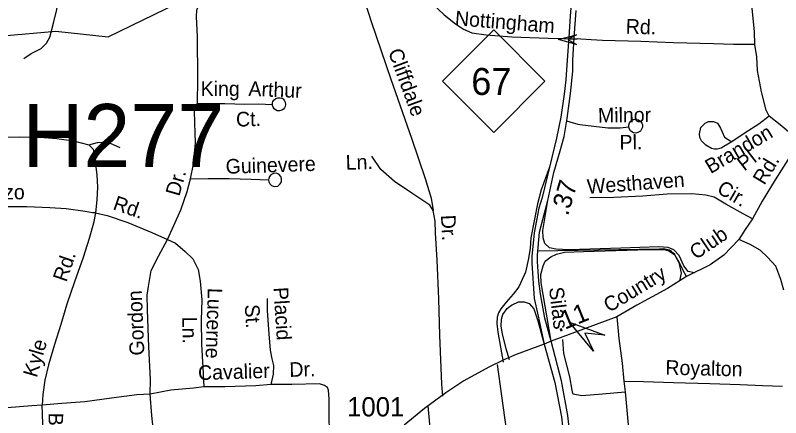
# Model space of a CAD drawing. Extents: x 1547597 to 1699558, y 810033 to 920809.
# Drawn here: x 1609660 to 1614635, y 854570 to 857184 of the extents above; entities that cross this region are included whole.
import ezdxf

# ---------------------------------------------------------------- set-up
doc = ezdxf.new("R2010")
doc.units = 0
for name, color, linetype in [('Exist Hydrographic Creek Single Shore', 7, 'Continuous'), ('Exist Road Non-System Type 51', 7, 'Continuous'), ('Exist Road Non-System Type 51 Label', 7, 'Continuous'), ('Exist Road Primary Interstate Ramp 1 Lane Attributed', 7, 'Continuous'), ('Exist Road Primary NC Divided Attributed', 7, 'Continuous'), ('Exist Road Primary NC Label', 7, 'Continuous'), ('Exist Road Primary NC Shield CELL', 7, 'Continuous'), ('Exist Road Primary NC Shield Number Label', 7, 'Continuous'), ('Exist Road Primary US Structure Non-Sys NCDOT Attributed CELL', 7, 'Continuous'), ('Exist Road Primary US Structure Non-Sys NCDOT Number Label', 7, 'Continuous'), ('Exist Road Secondary Mileage Hundredths English Label', 7, 'Continuous'), ('Exist Road Secondary Structure Standard Bridge Attributed CELL', 7, 'Continuous'), ('Exist Road Secondary Type 51 Attributed', 7, 'Continuous'), ('Exist Road Secondary Type 51 Number Label', 7, 'Continuous')]:
    doc.layers.add(name, color=color, linetype=linetype)

msp = doc.modelspace()

# ---------------------------------------------------------------- linework, layer by layer
at = {"layer": 'Exist Hydrographic Creek Single Shore'}
msp.add_lwpolyline([(1608635.6, 856406.3), (1608733.1, 856645.8), (1608963.9, 856789.3), (1609278.6, 856953.8), (1609577.7, 857050.3), (1609924.2, 857079.7), (1610263.5, 857044.7), (1610714.6, 857261.7), (1611828.9, 857827.6), (1612636.7, 858268.5), (1613049.2, 858488.6), (1613142.1, 858546.8), (1613241.3, 858605.6), (1613434, 858684.9), (1613541, 858737.4), (1613587.1, 858778.5), (1613621.2, 858826.6), (1613652.6, 858889.6)], dxfattribs=at)
at = {"layer": 'Exist Road Non-System Type 51'}
for p, q in [((1613290.2, 857030.9), (1613312.8, 857030.3)), ((1613335.3, 857028.9), (1613312.8, 857030.3)), ((1613402.9, 857025), (1613335.3, 857028.9)), ((1613243, 856497.8), (1613264.6, 856491.2)), ((1613616.7, 854806.8), (1613623.7, 854736.7))]:
    msp.add_line(p, q, dxfattribs=at)
for points in [[(1610843.6, 856610.1), (1610846.6, 856769.9), (1610843.6, 857045.7), (1610838, 857173.7), (1610840.9, 857217.7), (1610846.4, 857233.8), (1610857.3, 857247.4), (1610934, 857292), (1611164.3, 857427.6), (1611467, 857592), (1611572, 857648.1), (1611628.5, 857679), (1611678.6, 857686), (1611736.6, 857693), (1611806.6, 857689.6)], [(1611806.6, 857689.6), (1611862.8, 857490.7), (1611974.2, 857142.9), (1612101.3, 856768.7), (1612236, 856386.5), (1612325.1, 856123), (1612362.5, 855996.3), (1612377.1, 855916.2)], [(1609714.3, 856902.4), (1609762.8, 856935.4), (1609827.5, 856968.3), (1609862, 857001.6), (1609884.8, 857041.2), (1609908.5, 857132.7), (1609930.1, 857222.2), (1609939.6, 857304), (1609941.7, 857417.8), (1609941.5, 857517.9), (1609933.8, 857624.1)], [(1614466.7, 856993.8), (1614466, 857077.9), (1614450.2, 857228.1), (1614427.7, 857322.4), (1614414.4, 857366.5), (1614388.9, 857398.8), (1614333.8, 857447.6), (1614260.8, 857508.7)], [(1612185.7, 857450.7), (1612289.5, 857339), (1612448.5, 857186.1), (1612521.4, 857128.8), (1612572.7, 857093.9), (1612628.3, 857070.8), (1612719.8, 857057.1), (1612887.5, 857044.1), (1613123, 857035.7), (1613222.5, 857032.8)], [(1613222.5, 857032.8), (1613262.4, 857029.9), (1613290.2, 857030.9)], [(1614466.7, 856993.8), (1614328.8, 856994), (1614199, 856997.9), (1613939.4, 857005.7), (1613725.9, 857013.1), (1613476.3, 857020.7), (1613402.9, 857025)], [(1614561.5, 856528.8), (1614540.3, 856567.1), (1614510.1, 856687.4), (1614484.1, 856825.8), (1614479.5, 856913.7), (1614466.7, 856993.8)], [(1610798.6, 856121.1), (1610818.4, 856216.6), (1610830.8, 856354.4), (1610827.2, 856484.4), (1610824.8, 856562.4), (1610827.1, 856598.8), (1610843.6, 856610.1)], [(1610843.6, 856610.1), (1610905.6, 856610.8), (1611021.5, 856610.7), (1611151.3, 856606.2), (1611241.2, 856608.6), (1611330.9, 856605)], [(1611330.9, 856605), (1611331.5, 856614.6), (1611334.3, 856623.9), (1611342.3, 856635.4), (1611352.7, 856643.8), (1611366.2, 856648.3), (1611381, 856648.4), (1611392.6, 856644.8), (1611400.7, 856640.2), (1611410.1, 856629), (1611414.5, 856619.1), (1611416.7, 856603.5), (1611414.3, 856592.3), (1611409.5, 856582.2), (1611402.3, 856574.1), (1611391.4, 856567), (1611376.7, 856562.9), (1611362.9, 856564.1), (1611352, 856569.2), (1611342.9, 856575.9), (1611335.3, 856586.1), (1611331, 856597), (1611330.9, 856605)], [(1613647.6, 856458.5), (1613647.4, 856469.6), (1613652.1, 856484.7), (1613661.4, 856496.7), (1613676.4, 856506), (1613692, 856509.1), (1613710, 856505.1), (1613723.8, 856495.6), (1613732.2, 856483.8), (1613736.1, 856471.6), (1613736.8, 856457.7), (1613731.5, 856443), (1613723.1, 856431.2), (1613707.5, 856421.7), (1613693.8, 856419), (1613679.4, 856420.5), (1613667.9, 856425.9), (1613658.9, 856433.1), (1613650, 856447.5), (1613647.6, 856458.5)], [(1614561.5, 856528.8), (1614492.8, 856475.8), (1614404, 856419.2), (1614317.4, 856362.5)], [(1614763.4, 856360.9), (1614711.5, 856404.7), (1614632.6, 856471.8), (1614561.5, 856528.8)], [(1613264.6, 856491.2), (1613316.2, 856475.5), (1613330, 856473.8)], [(1613330, 856473.8), (1613511.6, 856452.5), (1613591.5, 856453.3), (1613647.6, 856458.5)], [(1614317.4, 856362.5), (1614264.9, 856331.4), (1614248.7, 856320.5), (1614222.8, 856314), (1614204.7, 856313.2), (1614184.8, 856318.6), (1614149.2, 856339.1), (1614121.6, 856367.5), (1614110.7, 856390.5), (1614108.3, 856413.6), (1614117, 856455.4), (1614143.4, 856483.1), (1614165.4, 856494.7), (1614199.4, 856494.2), (1614225.2, 856483.8), (1614244.7, 856449.6), (1614269.8, 856391.3), (1614317.4, 856362.5)], [(1609035.8, 855977.6), (1609053, 856045.3), (1609075.4, 856174.9), (1609099.2, 856274.3), (1609126.2, 856331.8), (1609164.9, 856365), (1609217.2, 856390.1), (1609333.2, 856396), (1609536.8, 856392.3), (1609686.8, 856393.4), (1609818.6, 856392.9), (1609930.3, 856382.9), (1610038, 856368.9), (1610137.4, 856343.1)], [(1610137.4, 856343.1), (1610193.5, 856358.1), (1610231.6, 856359.4), (1610275.4, 856352.7), (1610338.9, 856325.4)], [(1614763.4, 856360.9), (1614696.1, 856268), (1614599.5, 856115.6), (1614515.5, 855977.3), (1614451.5, 855862.3)], [(1610137.4, 856343.1), (1610166.8, 856314.6), (1610177.7, 856248.4), (1610189.6, 856146.3), (1610194.2, 856066.2), (1610190.7, 855984.4), (1610181.2, 855900.5)], [(1612377.1, 855916.2), (1612353.8, 855950.5), (1612237.3, 856028.7), (1612124.8, 856104.6), (1612036.3, 856182.3), (1611978.1, 856269.3)], [(1611306, 856113.8), (1611307.5, 856101.8), (1611314.1, 856089.3), (1611324.4, 856078.6), (1611341.9, 856071.7), (1611365.4, 856074.4), (1611382.3, 856088.5), (1611390.4, 856102.3), (1611391.2, 856122.1), (1611386.7, 856136.4), (1611372.3, 856150.7), (1611356.5, 856157.6), (1611338, 856157), (1611321.1, 856148.3), (1611311.6, 856137.3), (1611307, 856124), (1611306, 856113.8)], [(1610649.4, 855728.1), (1610691, 855817.1), (1610736.9, 855920.3), (1610777.2, 856039.5), (1610798.6, 856121.1)], [(1610798.6, 856121.1), (1610914.5, 856123), (1611050.4, 856124.4), (1611192.2, 856119.7), (1611306, 856113.8)], [(1614451.5, 855862.3), (1614392.1, 855893.7), (1614279.2, 855957.5), (1614202, 856002.4), (1614148.3, 856015.3), (1614058.4, 856024.6), (1613896.7, 856021), (1613738.5, 856009.4), (1613550.7, 856000.3), (1613394.9, 855998.6)], [(1610181.2, 855900.5), (1610161.2, 855900.9), (1610113.4, 855909.9), (1609989.8, 855926), (1609884.1, 855932), (1609734.4, 855938.8), (1609606.5, 855939.2), (1609486.6, 855939.4)], [(1612438.6, 854710.4), (1612432.3, 854787.7), (1612420.1, 855105.7), (1612412.5, 855341.8), (1612403.2, 855591.9), (1612390.4, 855769.9), (1612389.9, 855845.9), (1612377.1, 855916.2)], [(1610181.2, 855900.5), (1610167.8, 855833), (1610140, 855733.5), (1610099.9, 855610.2), (1610045.1, 855453.2), (1609994.3, 855306.4), (1609956, 855175.1), (1609913.5, 855044.1), (1609875.2, 854912.8), (1609851.4, 854813.2), (1609839.7, 854719.6), (1609834.3, 854651.7)], [(1610181.2, 855900.5), (1610256.7, 855883.2), (1610391.8, 855836.8), (1610546.4, 855771.8), (1610649.4, 855728.1)], [(1614451.5, 855862.3), (1614404.5, 855793), (1614363.4, 855727.8)], [(1610536.9, 854722.7), (1610538.7, 854818.7), (1610528.8, 855030.6), (1610519, 855270.7), (1610517, 855366.6), (1610525.9, 855422.5), (1610543.8, 855526.2), (1610591.5, 855619.2), (1610649.4, 855728.1)], [(1610649.4, 855728.1), (1610700.9, 855703.1), (1610763.9, 855650), (1610814.9, 855601.1), (1610847.7, 855532.4), (1610862.2, 855456.3), (1610872, 855336.2), (1610867.4, 855202.2), (1610870.6, 855044.3), (1610877.8, 854896.2), (1610885.5, 854770.2)], [(1614363.4, 855727.8), (1614266.5, 855625.9), (1614176.8, 855562.2), (1614023, 855486.1)], [(1614656.6, 855398.9), (1614635.6, 855467.2), (1614603, 855553.7), (1614549.9, 855612.4), (1614502.6, 855657), (1614437.3, 855693.9), (1614363.4, 855727.8)], [(1614023, 855486.1), (1613998.2, 855531.2), (1613976.4, 855579.3), (1613956.2, 855613.5), (1613946.9, 855629.1), (1613934.5, 855641.5), (1613925.2, 855649.3), (1613912.8, 855657), (1613894.1, 855661.7), (1613875.5, 855666.3), (1613847.5, 855664.8), (1613055.5, 855650.8)], [(1614023, 855486.1), (1613898.8, 855408.4), (1613699.1, 855300.8), (1613569.9, 855225)], [(1611297.7, 855344.4), (1611298.1, 855264.3), (1611307.5, 855114.2), (1611317.3, 855008.2), (1611328.4, 854951.9), (1611337.5, 854907.7), (1611336.6, 854851.9), (1611321.2, 854784.2)], [(1613569.9, 855225), (1613582.9, 855085.1), (1613604.4, 854923), (1613614.7, 854806.9), (1613616.7, 854806.8)], [(1613215.9, 855076.9), (1613223.7, 854986.5), (1613261.4, 854834.1), (1613278.1, 854747.9), (1613281.9, 854727.8), (1613286.9, 854724.2)], [(1612961.3, 853800.6), (1612945.4, 853910.8), (1612905.9, 854145.3), (1612864.8, 854415.9), (1612822.3, 854712.5), (1612794.3, 854915.8)], [(1610885.5, 854770.2), (1610817.5, 854761.4), (1610671.3, 854748.1), (1610536.9, 854722.7)], [(1611321.2, 854784.2), (1611223.2, 854776), (1611021.3, 854769.7), (1610885.5, 854770.2)], [(1611707, 854229.9), (1611707, 854357.3), (1611700.7, 854563.4), (1611699.1, 854691.3), (1611696.3, 854747.4), (1611688.6, 854765.3), (1611668.9, 854779.7), (1611637.1, 854790.4), (1611457.1, 854785.6), (1611321.2, 854784.2)], [(1613616.7, 854806.8), (1613744.5, 854804.9), (1613938.3, 854797.9), (1614173.9, 854792.5), (1614371.7, 854785.5), (1614517.4, 854779.4), (1614647.2, 854775.3)], [(1610536.9, 854722.7), (1610449, 854718.2), (1610284.7, 854697.4), (1610112.5, 854672.4), (1609962.4, 854661.3), (1609834.3, 854651.7)], [(1610599.2, 854201.9), (1610579.1, 854298.2), (1610561.8, 854438.4), (1610546.3, 854584.6), (1610536.9, 854722.7)], [(1613286.9, 854724.2), (1613343.6, 854712.9), (1613477.6, 854725), (1613623.7, 854736.7)], [(1613623.7, 854736.7), (1613647.6, 854474.6), (1613680.2, 854248.2)], [(1609834.3, 854651.7), (1609766.4, 854646.8), (1609606.2, 854633.9), (1609510.5, 854637.6)], [(1609847.4, 853831.3), (1609834.6, 853904), (1609837.6, 854075.9), (1609835, 854251.8), (1609840.8, 854457.6), (1609837.4, 854595.6), (1609834.3, 854651.7)], [(1612568.7, 852534.1), (1612571.1, 852628.7), (1612597.4, 852697.7), (1612579.3, 852804.2), (1612565.9, 852940.3), (1612551.9, 853050.5), (1612514.9, 853319), (1612472.7, 853633.6), (1612437.8, 853908), (1612402.5, 854158.5), (1612362.1, 854455.1), (1612344.6, 854645.6)]]:
    msp.add_lwpolyline(points, dxfattribs=at)
at = {"layer": 'Exist Road Primary Interstate Ramp 1 Lane Attributed'}
for points in [[(1613132.1, 856196.2), (1613079, 856050.3), (1613053.5, 855958.9), (1613034.3, 855859.7), (1613011, 855737.1), (1613006, 855671.9), (1612996.8, 855603.8), (1612976.9, 855514.6), (1612932.3, 855420.3), (1612897.3, 855373.1), (1612851.7, 855319.5), (1612816.5, 855276.8), (1612800.4, 855250.9), (1612791.3, 855222.9), (1612789.2, 855180.8), (1612797.6, 855126.2), (1612830.2, 854930.9)], [(1614074.1, 855511.4), (1614033.2, 855518.6), (1614005, 855555.5), (1613975.2, 855622.4), (1613939.9, 855661.1), (1613904.7, 855675.2), (1613843.2, 855678.7), (1613595.1, 855669.9), (1613260.9, 855659.3), (1613172.9, 855664.6), (1613132.4, 855673.4), (1613102.5, 855701.6), (1613091.9, 855738.5), (1613089.5, 855786.7), (1613120.8, 855981.5)], [(1613142.8, 855066.7), (1613077.6, 855446), (1613075.4, 855499.7), (1613090.2, 855556.7), (1613104.4, 855586.2), (1613140.1, 855614.8), (1613178.9, 855632.4), (1613229.8, 855644.7), (1613353.1, 855650), (1613704.9, 855660.6), (1613877.3, 855662.3), (1613909, 855653.5), (1613946, 855628.9), (1613974.1, 855577.9), (1613988.1, 855509.2), (1613977.9, 855457.9)], [(1612879.4, 855296.2), (1612889.6, 855303.4), (1612930.6, 855321.7), (1612967, 855322.4), (1613000.6, 855312.5), (1613030, 855277.5), (1613056.1, 855199.3), (1613098.8, 855048.3)], [(1612872.7, 854946.3), (1612850.1, 855017.3), (1612827, 855113.6), (1612817.9, 855164), (1612820, 855208.9), (1612829.1, 855240.4), (1612856.7, 855280), (1612879.4, 855296.2)]]:
    msp.add_lwpolyline(points, dxfattribs=at)
at = {"layer": 'Exist Road Primary NC Divided Attributed'}
for points in [[(1613278.8, 857342.8), (1613266.8, 857177), (1613258.3, 857042.3)], [(1613293.7, 857038.1), (1613305.7, 857213.8)], [(1613120.8, 855981.5), (1613160.1, 856163.3), (1613202.3, 856304), (1613227.8, 856395.4), (1613248.1, 856514), (1613268.2, 856674.6), (1613283.8, 856819.8), (1613283.8, 856893.1), (1613293.7, 857038.1)], [(1613258.3, 857042.3), (1613248.3, 856892.1), (1613239.1, 856763.9), (1613227.5, 856671.9), (1613205.8, 856522.2), (1613178.6, 856386.1), (1613132.1, 856196.2)], [(1613132.1, 856196.2), (1613083.9, 856000), (1613064.1, 855931.2), (1613032.9, 855769.7), (1613016.7, 855615.7), (1613018.1, 855573), (1613033.6, 855344.4), (1613058.4, 855230.2), (1613098.8, 855048.3)], [(1613142.8, 855066.7), (1613102.4, 855215.5), (1613073.3, 855375), (1613062.7, 855456.4), (1613055.5, 855583.5), (1613054.1, 855626.2), (1613068.5, 855775), (1613120.8, 855981.5)], [(1613450.5, 852939.1), (1613441.8, 853019.5), (1613421.3, 853190.3), (1613401.4, 853336.9), (1613358.2, 853706.1), (1613328.4, 853916.6), (1613307.9, 854130.6), (1613282.4, 854315.6), (1613251.2, 854584.8), (1613209.4, 854809.5), (1613142.8, 855066.7)], [(1613098.8, 855048.3), (1613167.6, 854798.8), (1613210.1, 854574.9), (1613242, 854273), (1613269.6, 853990.3), (1613298, 853686.3), (1613331.3, 853410.6), (1613351.1, 853234.2), (1613361, 853116.6), (1613404, 852849)]]:
    msp.add_lwpolyline(points, dxfattribs=at)
at = {"layer": 'Exist Road Primary NC Shield CELL'}
msp.add_lwpolyline([(1612437, 856756), (1612770, 857089), (1613103, 856756), (1612770, 856423)], close=True, dxfattribs=at)
at = {"layer": 'Exist Road Primary US Structure Non-Sys NCDOT Attributed CELL'}
msp.add_lwpolyline([(1613308.1, 856994.5), (1613190.6, 857026.9), (1613308.6, 857057.6), (1613251.5, 857026.5)], close=True, dxfattribs=at)
at = {"layer": 'Exist Road Secondary Structure Standard Bridge Attributed CELL'}
msp.add_lwpolyline([(1613418.9, 855002.4), (1613262.1, 855189.2), (1613491.3, 855105.8), (1613362, 855119.3)], close=True, dxfattribs=at)
at = {"layer": 'Exist Road Secondary Type 51 Attributed'}
msp.add_line((1613569.9, 855225), (1613142.8, 855066.7), dxfattribs=at)
for points in [[(1613142.8, 855066.7), (1613098.8, 855048.3)], [(1613098.8, 855048.3), (1612916, 854981), (1612836.6, 854945.5), (1612738.8, 854898.8), (1612576.6, 854808.8), (1612459.6, 854730.8), (1612320.2, 854629.1), (1612186.9, 854521.7)]]:
    msp.add_lwpolyline(points, dxfattribs=at)

# ---------------------------------------------------------------- texts
at = {"layer": 'Exist Road Non-System Type 51 Label'}
for s, rotation, p in [('Nottingham', 355.3997, (1612515.2, 857119.4)), ('Rd.', 358.0336, (1613626.8, 857065.7)), ('Cliffdale', 290.2133, (1612081.5, 856947.9)), ('King', 359.9254, (1610864.6, 856660.1)), ('Arthur', 357.6624, (1611174, 856660.6)), ('Ct.', 1.5156, (1611095.7, 856460.5)), ('Milnor', 0.5658, (1613447.7, 856486.9)), ('Brandon', 30.7064, (1614180.1, 856151.2)), ('Pl.', 0.5658, (1613588, 856311.6)), ('Pl.', 37.663, (1614398.1, 856168.5)), ('Guinevere', 1.8971, (1611028.7, 856153.9)), ('Ln.', 1.8971, (1611809.1, 856179.7)), ('Rd.', 58.7252, (1614529.1, 856075.7)), ('Dr.', 74.0342, (1610725.6, 856003.5)), ('Westhaven', 4.1962, (1613379.6, 856023.6)), ('Cir.', 329.7446, (1614214, 856034.9)), ('Alonzo', 359.8902, (1609332.6, 855988.9)), ('Rd.', 341.0624, (1610288.4, 855924.3)), ('Dr.', 272.801, (1612426.5, 855885.4)), ('Club', 34.1471, (1614084.1, 855593.1)), ('Rd.', 70.917, (1609991.3, 855446.1)), ('Country', 31.1947, (1613520.3, 855250.1)), ('Placid', 273.569, (1611338, 855415.2)), ('Gordon', 92.3221, (1610499, 854975.1)), ('Lucerne', 268.0674, (1610911.7, 855413.7)), ('St.', 273.569, (1611151.2, 855303.1)), ('Ln.', 270.3969, (1610746, 855225.4)), ('Kyle', 73.744, (1609798.7, 854826)), ('Cavalier', 1.7913, (1610849.2, 854813.5)), ('Dr.', 1.5129, (1611442.5, 854834.5)), ('Royalton', 358.6918, (1613885, 854849.1)), ('Bishop', 269.2178, (1609876.2, 854602.2))]:
    msp.add_text(s, height=95, rotation=rotation, dxfattribs=at).set_placement(p)
at = {"layer": 'Exist Road Primary NC Label'}
msp.add_text('Silas', height=95, rotation=276.722, dxfattribs=at).set_placement((1613129, 855413.4))
at = {"layer": 'Exist Road Primary NC Shield Number Label'}
msp.add_text('67', height=175, dxfattribs=at).set_placement((1612624.1, 856666.3))
at = {"layer": 'Exist Road Primary US Structure Non-Sys NCDOT Number Label'}
msp.add_text('H277', height=410.1, dxfattribs=at).set_placement((1609706.3, 856197.2))
at = {"layer": 'Exist Road Secondary Mileage Hundredths English Label'}
for s, rotation, p in [('.37', 73.6668, (1613252.3, 855876.4)), ('.11', 22.1838, (1613190.9, 855123.6))]:
    msp.add_text(s, height=120, rotation=rotation, dxfattribs=at).set_placement(p)
at = {"layer": 'Exist Road Secondary Type 51 Number Label'}
msp.add_text('1001', height=125, dxfattribs=at).set_placement((1611816.8, 854578))

doc.saveas('drawing.dxf')
